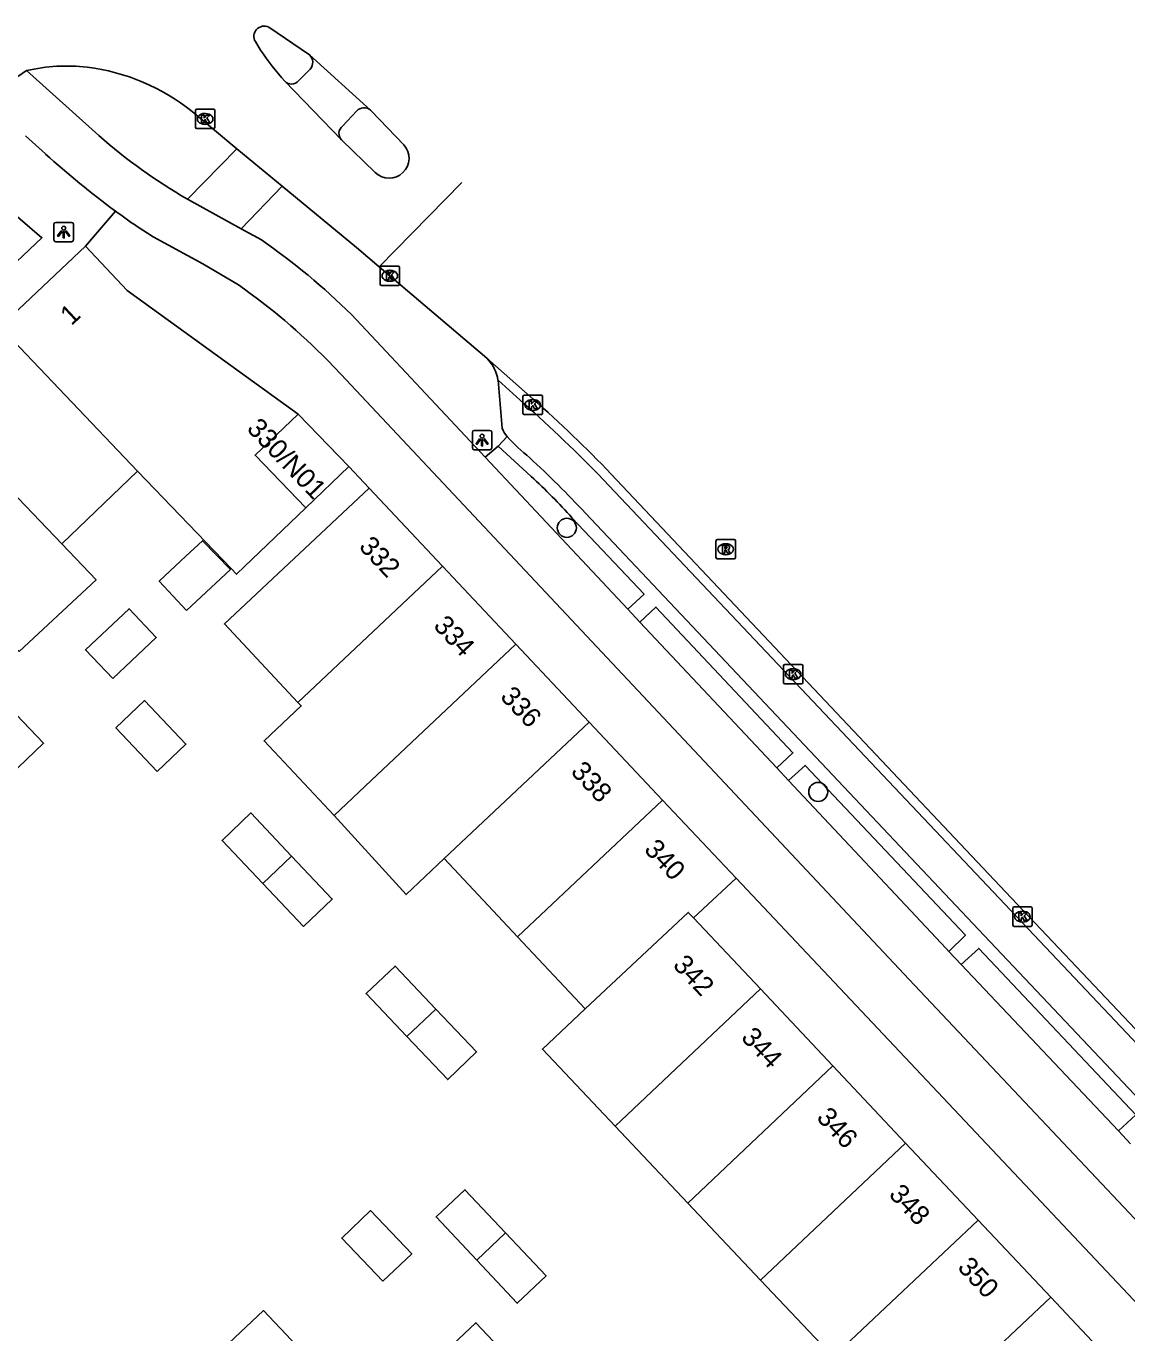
# Model space of a CAD drawing. Extents: x 162542 to 163144, y 380786 to 381511.
# Drawn here: x 162864.7 to 162921.3, y 381444 to 381511.1 of the extents above; entities that cross this region are included whole.
import ezdxf

# ---------------------------------------------------------------- set-up
doc = ezdxf.new("R2010")
doc.units = 0
for name, color, linetype in [('IMGEO_Berm_groen', 7, 'Continuous'), ('IMGEO_Berm_open', 7, 'Continuous'), ('IMGEO_Boom', 7, 'Continuous'), ('IMGEO_Fietspad_gesloten', 7, 'Continuous'), ('IMGEO_Kolk', 7, 'Continuous'), ('IMGEO_Lichtpunt', 7, 'Continuous'), ('IMGEO_Pand', 7, 'Continuous'), ('IMGEO_Pand_nummerreeks', 7, 'Continuous'), ('IMGEO_Parkeervlak_open', 7, 'Continuous'), ('IMGEO_Rijbaan_lokaal_gesloten', 7, 'Continuous'), ('IMGEO_Rijbaan_lokaal_open', 7, 'Continuous'), ('IMGEO_Rioolput', 7, 'Continuous'), ('IMGEO_Voetpad_open', 7, 'Continuous')]:
    doc.layers.add(name, color=color, linetype=linetype)

msp = doc.modelspace()

# ---------------------------------------------------------------- linework, layer by layer
at = {"layer": 'IMGEO_Berm_groen'}
msp.add_lwpolyline([(162888.982, 381489.536), (162888.32, 381488.973)], dxfattribs=at)
at = {"layer": 'IMGEO_Berm_open'}
for points in [[(162888.982, 381489.536), (162889.44, 381490.035)], [(162890.672, 381487.984), (162888.982, 381489.536)], [(162895.647, 381481.164), (162896.478, 381481.936), (162892.783, 381485.842)], [(162896.27, 381480.5), (162897.092, 381481.269), (162904.135, 381473.784), (162903.301, 381473.005)], [(162903.904, 381472.363), (162904.754, 381473.132), (162912.996, 381464.4), (162912.151, 381463.574)], [(162912.782, 381462.905), (162913.68, 381463.723), (162921.753, 381455.163), (162920.857, 381454.35)]]:
    msp.add_lwpolyline(points, dxfattribs=at)
msp.add_arc((162871.984, 381467.456), 27.761, 41.47733, 47.68743, dxfattribs=at)
at = {"layer": 'IMGEO_Boom'}
for centre in [(162892.511, 381485.341), (162905.432, 381471.766)]:
    msp.add_circle(centre, 0.489, dxfattribs=at)
at = {"layer": 'IMGEO_Fietspad_gesloten'}
for points in [[(162864.749, 381508.84), (162868.461, 381505.502)], [(162865.722, 381504.554), (162864.695, 381505.488)], [(162873.019, 381502.229), (162875.775, 381500.712)], [(162875.63, 381497.827), (162873.808, 381498.905), (162871.256, 381500.296), (162870.425, 381500.83)], [(162875.775, 381500.712), (162876.819, 381500.137)], [(162881.444, 381496.302), (162888.32, 381488.973)], [(162957.886, 381411.451), (162910.11, 381462.135), (162880.899, 381493.236), (162880.222, 381493.944)], [(162888.32, 381488.973), (162895.647, 381481.164)], [(162895.647, 381481.164), (162896.27, 381480.5)], [(162896.27, 381480.5), (162903.301, 381473.005)], [(162903.301, 381473.005), (162903.904, 381472.363)], [(162903.904, 381472.363), (162912.012, 381463.721), (162912.151, 381463.574)], [(162912.151, 381463.574), (162912.782, 381462.905)], [(162912.782, 381462.905), (162920.857, 381454.35)], [(162920.857, 381454.35), (162921.48, 381453.689)]]:
    msp.add_lwpolyline(points, dxfattribs=at)
for centre, radius, start, end in [((162886.988, 381526.493), 27.997, 228.56726, 240.07014), ((162896.017, 381537.99), 45.12, 227.82141, 233.71278), ((162896.227, 381538.246), 45.45, 233.69056, 235.4099), ((162856.713, 381471.183), 35.25, 45.44604, 55.22365), ((162856.669, 381470.747), 33.059, 44.56356, 55.00065)]:
    msp.add_arc(centre, radius, start, end, dxfattribs=at)
at = {"layer": 'IMGEO_Kolk'}
for p, q in [((162873.421, 381505.931), (162873.421, 381506.783)), ((162873.496, 381506.857), (162874.348, 381506.857)), ((162873.909, 381506.637), (162873.934, 381506.637)), ((162874.422, 381506.783), (162874.422, 381505.931)), ((162874.348, 381505.857), (162873.496, 381505.857)), ((162873.932, 381506.077), (162873.907, 381506.077)), ((162882.915, 381497.869), (162882.915, 381498.721)), ((162882.99, 381498.795), (162883.842, 381498.795)), ((162883.403, 381498.575), (162883.428, 381498.575)), ((162883.916, 381498.721), (162883.916, 381497.869)), ((162883.842, 381497.795), (162882.99, 381497.795)), ((162883.426, 381498.015), (162883.401, 381498.015)), ((162890.258, 381491.231), (162890.258, 381492.083)), ((162890.333, 381492.157), (162891.185, 381492.157)), ((162890.746, 381491.937), (162890.771, 381491.937)), ((162891.259, 381492.083), (162891.259, 381491.231)), ((162891.185, 381491.157), (162890.333, 381491.157)), ((162890.769, 381491.377), (162890.744, 381491.377)), ((162903.643, 381477.395), (162903.643, 381478.247)), ((162903.718, 381478.321), (162904.57, 381478.321)), ((162904.644, 381478.247), (162904.644, 381477.395)), ((162904.154, 381477.541), (162904.129, 381477.541)), ((162904.131, 381478.101), (162904.156, 381478.101)), ((162904.57, 381477.321), (162903.718, 381477.321)), ((162915.426, 381464.932), (162915.426, 381465.784)), ((162915.501, 381465.858), (162916.353, 381465.858)), ((162915.914, 381465.638), (162915.939, 381465.638)), ((162916.427, 381465.784), (162916.427, 381464.932)), ((162916.353, 381464.858), (162915.501, 381464.858)), ((162915.937, 381465.078), (162915.912, 381465.078))]:
    msp.add_line(p, q, dxfattribs=at)
for points in [[(162873.421, 381505.931), (162873.421, 381506.783)], [(162873.496, 381506.857), (162874.348, 381506.857)], [(162873.742, 381506.557), (162873.865, 381506.557), (162873.865, 381506.406), (162873.995, 381506.557), (162874.159, 381506.557), (162874.013, 381506.406), (162874.166, 381506.157), (162874.014, 381506.157), (162873.929, 381506.321), (162873.865, 381506.254), (162873.865, 381506.157), (162873.742, 381506.157), (162873.742, 381506.557)], [(162874.422, 381506.783), (162874.422, 381505.931)], [(162874.348, 381505.857), (162873.496, 381505.857)], [(162882.915, 381497.869), (162882.915, 381498.721)], [(162882.99, 381498.795), (162883.842, 381498.795)], [(162883.236, 381498.495), (162883.359, 381498.495), (162883.359, 381498.344), (162883.489, 381498.495), (162883.653, 381498.495), (162883.507, 381498.344), (162883.66, 381498.095), (162883.508, 381498.095), (162883.423, 381498.259), (162883.359, 381498.192), (162883.359, 381498.095), (162883.236, 381498.095), (162883.236, 381498.495)], [(162883.916, 381498.721), (162883.916, 381497.869)], [(162883.842, 381497.795), (162882.99, 381497.795)], [(162890.258, 381491.231), (162890.258, 381492.083)], [(162890.333, 381492.157), (162891.185, 381492.157)], [(162890.579, 381491.857), (162890.702, 381491.857), (162890.702, 381491.706), (162890.832, 381491.857), (162890.996, 381491.857), (162890.85, 381491.706), (162891.003, 381491.457), (162890.851, 381491.457), (162890.766, 381491.621), (162890.702, 381491.554), (162890.702, 381491.457), (162890.579, 381491.457), (162890.579, 381491.857)], [(162891.259, 381492.083), (162891.259, 381491.231)], [(162891.185, 381491.157), (162890.333, 381491.157)], [(162903.643, 381477.395), (162903.643, 381478.247)], [(162903.718, 381478.321), (162904.57, 381478.321)], [(162904.644, 381478.247), (162904.644, 381477.395)], [(162903.964, 381478.021), (162904.087, 381478.021), (162904.087, 381477.87), (162904.217, 381478.021), (162904.381, 381478.021), (162904.235, 381477.87), (162904.388, 381477.621), (162904.236, 381477.621), (162904.151, 381477.785), (162904.087, 381477.718), (162904.087, 381477.621), (162903.964, 381477.621), (162903.964, 381478.021)], [(162904.57, 381477.321), (162903.718, 381477.321)], [(162915.426, 381464.932), (162915.426, 381465.784)], [(162915.501, 381465.858), (162916.353, 381465.858)], [(162915.747, 381465.558), (162915.87, 381465.558), (162915.87, 381465.407), (162916, 381465.558), (162916.164, 381465.558), (162916.018, 381465.407), (162916.171, 381465.158), (162916.019, 381465.158), (162915.934, 381465.322), (162915.87, 381465.255), (162915.87, 381465.158), (162915.747, 381465.158), (162915.747, 381465.558)], [(162916.427, 381465.784), (162916.427, 381464.932)], [(162916.353, 381464.858), (162915.501, 381464.858)]]:
    msp.add_lwpolyline(points, dxfattribs=at)
for centre, start, end in [((162873.498, 381506.781), 91.55205, 178.44795), ((162873.498, 381506.781), 91.55205, 178.44795), ((162874.346, 381506.781), 1.55205, 88.44795), ((162874.346, 381506.781), 1.55205, 88.44795), ((162873.498, 381505.933), 181.55205, 268.44795), ((162873.498, 381505.933), 181.55205, 268.44795), ((162874.346, 381505.933), 271.55205, 358.44795), ((162874.346, 381505.933), 271.55205, 358.44795), ((162882.992, 381498.719), 91.55205, 178.44795), ((162882.992, 381498.719), 91.55205, 178.44795), ((162883.84, 381498.719), 1.55205, 88.44795), ((162883.84, 381498.719), 1.55205, 88.44795), ((162882.992, 381497.871), 181.55205, 268.44795), ((162882.992, 381497.871), 181.55205, 268.44795), ((162883.84, 381497.871), 271.55205, 358.44795), ((162883.84, 381497.871), 271.55205, 358.44795), ((162890.335, 381492.081), 91.55205, 178.44795), ((162890.335, 381492.081), 91.55205, 178.44795), ((162891.183, 381492.081), 1.55205, 88.44795), ((162891.183, 381492.081), 1.55205, 88.44795), ((162890.335, 381491.233), 181.55205, 268.44795), ((162890.335, 381491.233), 181.55205, 268.44795), ((162891.183, 381491.233), 271.55205, 358.44795), ((162891.183, 381491.233), 271.55205, 358.44795), ((162903.72, 381478.245), 91.55205, 178.44795), ((162903.72, 381478.245), 91.55205, 178.44795), ((162904.568, 381478.245), 1.55205, 88.44795), ((162904.568, 381478.245), 1.55205, 88.44795), ((162903.72, 381477.397), 181.55205, 268.44795), ((162903.72, 381477.397), 181.55205, 268.44795), ((162904.568, 381477.397), 271.55205, 358.44795), ((162904.568, 381477.397), 271.55205, 358.44795), ((162915.503, 381465.782), 91.55205, 178.44795), ((162915.503, 381465.782), 91.55205, 178.44795), ((162916.351, 381465.782), 1.55205, 88.44795), ((162916.351, 381465.782), 1.55205, 88.44795), ((162915.503, 381464.934), 181.55205, 268.44795), ((162915.503, 381464.934), 181.55205, 268.44795), ((162916.351, 381464.934), 271.55205, 358.44795), ((162916.351, 381464.934), 271.55205, 358.44795)]:
    msp.add_arc(centre, 0.0765, start, end, dxfattribs=at)
for centre, major_axis, ratio, start_param, end_param in [((162873.908, 381506.357), (-0.387, 0.002), 0.722429, 4.712389, 7.853982), ((162873.933, 381506.357), (-0.39, 0.002), 0.717154, 1.570796, 4.712389), ((162883.402, 381498.295), (-0.387, 0.002), 0.722429, 4.712389, 7.853982), ((162883.427, 381498.295), (-0.39, 0.002), 0.717154, 1.570796, 4.712389), ((162890.745, 381491.657), (-0.387, 0.002), 0.722429, 4.712389, 7.853982), ((162890.77, 381491.657), (-0.39, 0.002), 0.717154, 1.570796, 4.712389), ((162904.13, 381477.821), (-0.387, 0.002), 0.722429, 4.712389, 7.853982), ((162904.155, 381477.821), (-0.39, 0.002), 0.717154, 1.570796, 4.712389), ((162915.913, 381465.358), (-0.387, 0.002), 0.722429, 4.712389, 7.853982), ((162915.938, 381465.358), (-0.39, 0.002), 0.717154, 1.570796, 4.712389)]:
    msp.add_ellipse(centre, major_axis=major_axis, ratio=ratio, start_param=start_param, end_param=end_param, dxfattribs=at)
at = {"layer": 'IMGEO_Lichtpunt'}
for p, q in [((162867.056, 381501.038), (162866.248, 381501.038)), ((162867.056, 381501.038), (162866.248, 381501.038)), ((162866.154, 381500.943), (162866.154, 381500.136)), ((162866.154, 381500.943), (162866.154, 381500.136)), ((162867.15, 381500.136), (162867.15, 381500.943)), ((162867.15, 381500.136), (162867.15, 381500.943)), ((162866.248, 381500.042), (162867.056, 381500.042)), ((162866.248, 381500.042), (162867.056, 381500.042)), ((162887.657, 381490.253), (162887.657, 381489.446)), ((162887.657, 381490.253), (162887.657, 381489.446)), ((162888.559, 381490.348), (162887.751, 381490.348)), ((162888.559, 381490.348), (162887.751, 381490.348)), ((162888.653, 381489.446), (162888.653, 381490.253)), ((162888.653, 381489.446), (162888.653, 381490.253)), ((162887.751, 381489.352), (162888.559, 381489.352)), ((162887.751, 381489.352), (162888.559, 381489.352))]:
    msp.add_line(p, q, dxfattribs=at)
for points in [[(162866.528, 381500.607), (162866.567, 381500.579), (162866.379, 381500.317), (162866.341, 381500.344), (162866.528, 381500.607)], [(162866.63, 381500.559), (162866.677, 381500.559), (162866.677, 381500.237), (162866.63, 381500.237), (162866.63, 381500.559)], [(162866.74, 381500.579), (162866.778, 381500.606), (162866.965, 381500.344), (162866.926, 381500.316), (162866.74, 381500.579)], [(162888.031, 381489.917), (162888.07, 381489.889), (162887.882, 381489.627), (162887.844, 381489.654), (162888.031, 381489.917)], [(162888.133, 381489.869), (162888.18, 381489.869), (162888.18, 381489.547), (162888.133, 381489.547), (162888.133, 381489.869)], [(162888.243, 381489.889), (162888.281, 381489.916), (162888.468, 381489.654), (162888.429, 381489.626), (162888.243, 381489.889)]]:
    msp.add_lwpolyline(points, dxfattribs=at)
for centre in [(162866.653, 381500.741), (162888.156, 381490.051)]:
    msp.add_circle(centre, 0.0994, dxfattribs=at)
for centre, start, end in [((162866.248, 381500.943), 90, 180), ((162866.248, 381500.943), 90, 180), ((162867.056, 381500.943), 0, 90), ((162867.056, 381500.943), 0, 90), ((162866.248, 381500.136), 180, 270), ((162866.248, 381500.136), 180, 270), ((162867.056, 381500.136), 270, 0), ((162867.056, 381500.136), 270, 360), ((162887.751, 381490.253), 90, 180), ((162887.751, 381490.253), 90, 180), ((162888.559, 381490.253), 0, 90), ((162888.559, 381490.253), 0, 90), ((162887.751, 381489.446), 180, 270), ((162887.751, 381489.446), 180, 270), ((162888.559, 381489.446), 270, 0), ((162888.559, 381489.446), 270, 360)]:
    msp.add_arc(centre, 0.0946, start, end, dxfattribs=at)
at = {"layer": 'IMGEO_Pand'}
for points in [[(162863.362, 381495.663), (162867.774, 381499.816)], [(162867.774, 381499.816), (162869.921, 381497.537), (162875.744, 381493.329), (162878.703, 381491.19)], [(162870.454, 381488.261), (162863.362, 381495.663)], [(162866.55, 381484.521), (162859.425, 381491.957)], [(162879.094, 381486.368), (162876.492, 381489.073), (162878.703, 381491.19)], [(162878.703, 381491.19), (162881.304, 381488.485)], [(162870.454, 381488.261), (162866.55, 381484.521)], [(162879.094, 381486.368), (162875.535, 381482.958), (162875.262, 381483.243), (162870.454, 381488.261)], [(162881.304, 381488.485), (162879.094, 381486.368)], [(162878.689, 381476.368), (162874.91, 381480.4), (162882.349, 381487.371)], [(162882.349, 381487.371), (162886.121, 381483.365)], [(162866.55, 381484.521), (162868.319, 381482.674), (162864.362, 381478.989), (162862.646, 381480.78)], [(162872.965, 381481.098), (162871.563, 381482.599), (162872.937, 381483.883), (162873.788, 381484.678), (162875.218, 381483.202), (162872.965, 381481.098)], [(162886.121, 381483.365), (162878.689, 381476.368)], [(162889.892, 381479.359), (162886.121, 381483.365)], [(162869.171, 381477.592), (162867.773, 381479.069), (162870.009, 381481.178), (162871.41, 381479.7), (162869.171, 381477.592)], [(162880.55, 381470.563), (162882.451, 381472.353), (162889.892, 381479.359)], [(162889.892, 381479.359), (162893.664, 381475.354)], [(162871.451, 381472.821), (162869.333, 381475.056), (162870.811, 381476.462), (162872.934, 381474.228), (162871.451, 381472.821)], [(162878.689, 381476.368), (162878.86, 381476.185), (162876.95, 381474.387), (162880.55, 381470.563)], [(162862.019, 381473.644), (162864.227, 381475.732), (162865.622, 381474.267), (162863.416, 381472.173)], [(162886.213, 381468.338), (162893.664, 381475.354)], [(162893.664, 381475.354), (162897.435, 381471.348)], [(162897.435, 381471.348), (162889.975, 381464.324)], [(162897.435, 381471.348), (162901.207, 381467.342)], [(162876.881, 381467.066), (162874.792, 381469.277), (162876.274, 381470.686), (162878.366, 381468.47)], [(162886.213, 381468.338), (162884.252, 381466.491), (162880.55, 381470.563)], [(162878.366, 381468.47), (162880.453, 381466.259), (162878.969, 381464.855), (162876.881, 381467.066)], [(162878.366, 381468.47), (162876.881, 381467.066)], [(162889.975, 381464.324), (162886.213, 381468.338)], [(162901.207, 381467.342), (162899.026, 381465.288)], [(162899.026, 381465.288), (162898.753, 381465.578), (162893.454, 381460.611)], [(162899.026, 381465.288), (162902.458, 381461.645)], [(162893.454, 381460.611), (162889.975, 381464.324)], [(162884.293, 381459.196), (162882.197, 381461.407), (162883.687, 381462.815), (162885.782, 381460.607)], [(162902.458, 381461.645), (162894.991, 381454.594)], [(162902.458, 381461.645), (162906.188, 381457.684)], [(162885.782, 381460.607), (162887.874, 381458.401), (162886.389, 381456.984), (162884.293, 381459.196)], [(162885.782, 381460.607), (162884.293, 381459.196)], [(162894.991, 381454.594), (162891.255, 381458.55), (162893.454, 381460.611)], [(162906.188, 381457.684), (162898.726, 381450.638)], [(162906.188, 381457.684), (162909.918, 381453.723)], [(162898.726, 381450.638), (162894.991, 381454.594)], [(162909.918, 381453.723), (162902.462, 381446.682)], [(162909.918, 381453.723), (162913.649, 381449.762)], [(162887.881, 381447.706), (162885.794, 381449.924), (162887.275, 381451.318), (162889.364, 381449.101)], [(162902.462, 381446.682), (162898.726, 381450.638)], [(162883.062, 381446.616), (162880.942, 381448.838), (162882.415, 381450.252), (162884.54, 381448.022), (162883.062, 381446.616)], [(162913.649, 381449.762), (162906.197, 381442.726)], [(162913.649, 381449.762), (162917.379, 381445.801)], [(162889.364, 381449.101), (162891.447, 381446.891), (162889.967, 381445.487), (162887.881, 381447.706)], [(162889.364, 381449.101), (162887.881, 381447.706)], [(162906.197, 381442.726), (162902.462, 381446.682)], [(162917.379, 381445.801), (162909.933, 381438.77)], [(162917.379, 381445.801), (162921.11, 381441.84)], [(162869.767, 381438.361), (162876.917, 381445.114), (162880.655, 381441.156)], [(162888.455, 381440.876), (162886.36, 381443.089), (162887.839, 381444.482), (162889.932, 381442.278)]]:
    msp.add_lwpolyline(points, dxfattribs=at)
at = {"layer": 'IMGEO_Parkeervlak_open'}
for points in [[(162889.189, 381490.467), (162888.974, 381492.926)], [(162954.029, 381422.008), (162913.381, 381465.007), (162893.467, 381486.09)]]:
    msp.add_lwpolyline(points, dxfattribs=at)
for centre, radius, start, end in [((162890.289, 381490.817), 1.154, 197.6598, 222.65496), ((162895.982, 381495.848), 8.751, 221.62423, 232.08409), ((162853.195, 381448.554), 55.053, 42.9861, 47.1943)]:
    msp.add_arc(centre, radius, start, end, dxfattribs=at)
at = {"layer": 'IMGEO_Rijbaan_lokaal_gesloten'}
for points in [[(162877.191, 381511.067), (162879.284, 381509.644)], [(162876.771, 381509.897), (162876.502, 381510.329)], [(162879.284, 381509.644), (162882.414, 381506.814)], [(162861.518, 381506.63), (162864.749, 381508.84)], [(162880.93, 381505.285), (162878.019, 381508.292)], [(162873.256, 381506.732), (162875.551, 381504.815)], [(162882.414, 381506.814), (162882.456, 381506.776), (162884.138, 381505.02)], [(162882.664, 381503.608), (162880.93, 381505.285)], [(162875.551, 381504.815), (162877.884, 381502.904)], [(162882.871, 381498.753), (162887.11, 381503.092)], [(162877.884, 381502.904), (162881.695, 381499.742), (162882.871, 381498.753)], [(162882.871, 381498.753), (162883.416, 381498.295), (162888.401, 381494.058)], [(162888.401, 381494.058), (162890.779, 381491.955)], [(162894.784, 381488.107), (162915.056, 381466.638), (162958.147, 381421.118)]]:
    msp.add_lwpolyline(points, dxfattribs=at)
for centre, radius, start, end in [((162876.95, 381510.601), 0.524, 62.65253, 211.28074), ((162890.207, 381519.057), 16.261, 214.28346, 221.45167), ((162866.832, 381499.77), 9.306, 83.65037, 102.9336), ((162866.517, 381498.342), 10.761, 51.22892, 82.82583), ((162883.383, 381504.333), 1.021, 225.26934, 42.26926), ((162851.173, 381446.724), 60.121, 43.49785, 48.7928)]:
    msp.add_arc(centre, radius, start, end, dxfattribs=at)
at = {"layer": 'IMGEO_Rijbaan_lokaal_open'}
for points in [[(162890.302, 381491.738), (162888.974, 381492.926)], [(162956.991, 381421.602), (162914.733, 381466.307), (162894.385, 381487.83)]]:
    msp.add_lwpolyline(points, dxfattribs=at)
for centre, radius, start, end in [((162886.977, 381492.626), 2.019, 8.53581, 45.15978), ((162834.435, 381429.283), 83.796, 44.32195, 48.18716)]:
    msp.add_arc(centre, radius, start, end, dxfattribs=at)
at = {"layer": 'IMGEO_Rioolput'}
for p, q in [((162900.178, 381483.815), (162900.178, 381484.667)), ((162900.253, 381484.741), (162901.105, 381484.741)), ((162900.666, 381484.521), (162900.691, 381484.521)), ((162901.179, 381484.667), (162901.179, 381483.815)), ((162901.105, 381483.741), (162900.253, 381483.741)), ((162900.689, 381483.961), (162900.664, 381483.961))]:
    msp.add_line(p, q, dxfattribs=at)
for points in [[(162900.178, 381483.815), (162900.178, 381484.667)], [(162900.253, 381484.741), (162901.105, 381484.741)], [(162900.767, 381484.439), (162900.515, 381484.441), (162900.515, 381484.041)], [(162900.515, 381484.041), (162900.639, 381484.041), (162900.639, 381484.203), (162900.65, 381484.203)], [(162900.693, 381484.36), (162900.639, 381484.36), (162900.639, 381484.279)], [(162900.639, 381484.279), (162900.691, 381484.279)], [(162900.697, 381484.174), (162900.768, 381484.041), (162900.908, 381484.041), (162900.843, 381484.167)], [(162901.179, 381484.667), (162901.179, 381483.815)], [(162901.105, 381483.741), (162900.253, 381483.741)]]:
    msp.add_lwpolyline(points, dxfattribs=at)
for centre, radius, start, end in [((162900.255, 381484.665), 0.0765, 91.55205, 178.44795), ((162900.255, 381484.665), 0.0765, 91.55205, 178.44795), ((162900.649, 381484.15), 0.0533, 26.02933, 88.69889), ((162900.675, 381484.468), 0.19, 274.7715, 282.96867), ((162900.699, 381484.264), 0.0964, 77.00612, 93.18647), ((162900.713, 381484.321), 0.0378, 276.66336, 79.67722), ((162900.766, 381484.329), 0.109, 350.36119, 89.41601), ((162900.764, 381484.329), 0.112, 277.58423, 350.98172), ((162900.748, 381484.114), 0.108, 29.51342, 73.79051), ((162901.103, 381484.665), 0.0765, 1.55205, 88.44795), ((162901.103, 381484.665), 0.0765, 1.55205, 88.44795), ((162900.255, 381483.817), 0.0765, 181.55205, 268.44795), ((162900.255, 381483.817), 0.0765, 181.55205, 268.44795), ((162901.103, 381483.817), 0.0765, 271.55205, 358.44795), ((162901.103, 381483.817), 0.0765, 271.55205, 358.44795)]:
    msp.add_arc(centre, radius, start, end, dxfattribs=at)
for centre, major_axis, ratio, start_param, end_param in [((162900.665, 381484.241), (-0.387, 0.002), 0.722429, 4.712389, 7.853982), ((162900.69, 381484.241), (-0.39, 0.002), 0.717154, 1.570796, 4.712389)]:
    msp.add_ellipse(centre, major_axis=major_axis, ratio=ratio, start_param=start_param, end_param=end_param, dxfattribs=at)
at = {"layer": 'IMGEO_Voetpad_open'}
for points in [[(162879.32, 381508.921), (162878.718, 381508.317)], [(162881.714, 381506.769), (162880.977, 381505.979)], [(162875.551, 381504.815), (162873.019, 381502.229)], [(162862.179, 381503.126), (162865.535, 381500.253), (162852.921, 381488.327), (162849.934, 381491.649), (162862.179, 381503.126)], [(162877.884, 381502.904), (162875.775, 381500.712)], [(162869.314, 381501.621), (162867.774, 381499.816)], [(162882.349, 381487.371), (162881.304, 381488.485)], [(162901.207, 381467.342), (162937.871, 381428.426)]]:
    msp.add_lwpolyline(points, dxfattribs=at)
for centre, radius, start, end in [((162878.936, 381509.264), 0.515, 318.22192, 47.47918), ((162878.357, 381508.624), 0.474, 224.48317, 319.61349), ((162882.088, 381506.412), 0.517, 51.01147, 136.34501), ((162881.273, 381505.61), 0.473, 128.79148, 223.45983)]:
    msp.add_arc(centre, radius, start, end, dxfattribs=at)

# ---------------------------------------------------------------- texts
at = {"layer": 'IMGEO_Pand_nummerreeks'}
for s, rotation, p in [('1', 43.06924, (162867.048, 381495.701)), ('330/N01', 313.67636, (162876.015, 381490.395)), ('332', 313.08049, (162881.78, 381484.335)), ('334', 313.06903, (162885.611, 381480.267)), ('336', 313.08622, (162889.042, 381476.622)), ('338', 313.06903, (162892.669, 381472.771)), ('340', 313.08049, (162896.435, 381468.77)), ('342', 313.08622, (162897.914, 381462.829)), ('344', 313.08622, (162901.422, 381459.104)), ('346', 313.08049, (162905.298, 381454.989)), ('348', 313.09195, (162909.014, 381451.043)), ('350', 313.08049, (162912.544, 381447.295))]:
    msp.add_text(s, height=1, rotation=rotation, dxfattribs=at).set_placement(p)

doc.saveas('drawing.dxf')
